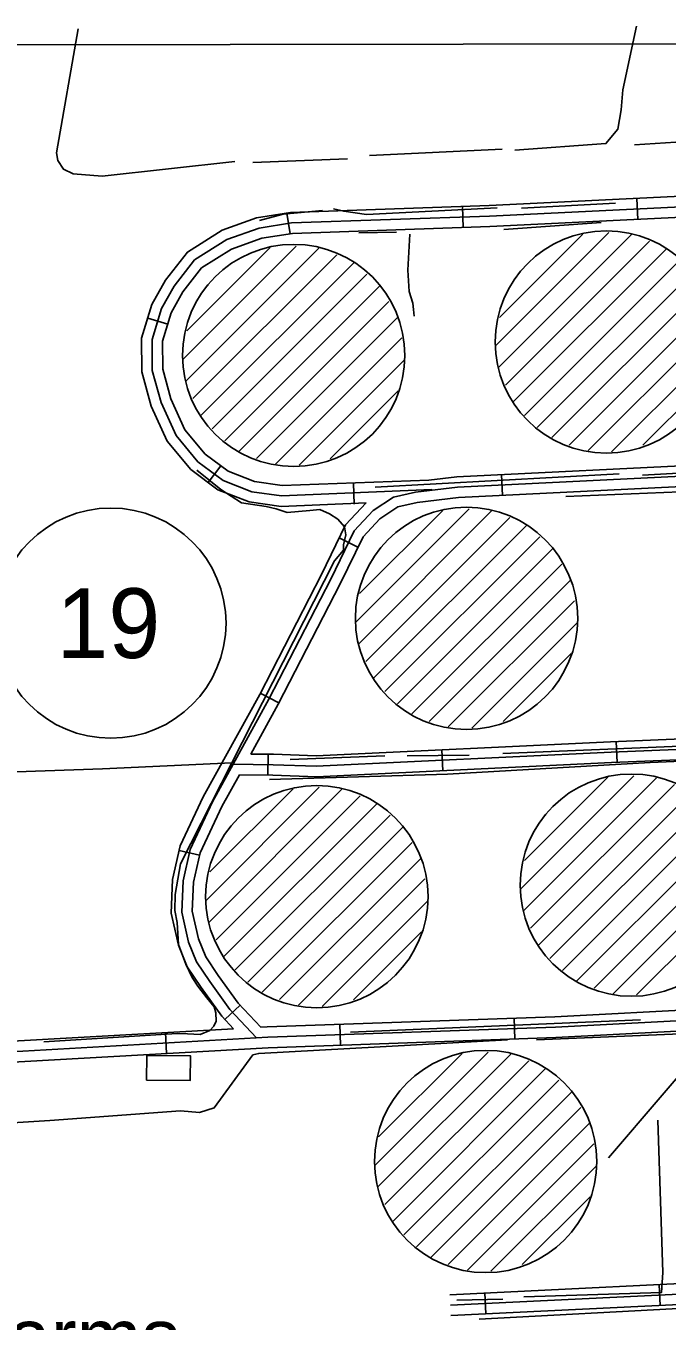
# Model space of a CAD drawing. Extents: x 3313442 to 3351311, y 721974 to 747360.
# Drawn here: x 3330551 to 3331469, y 743725 to 745582 of the extents above; entities that cross this region are included whole.
import ezdxf

# ---------------------------------------------------------------- set-up
doc = ezdxf.new("R2010")
doc.units = 0
for name, color, linetype in [('V-BLDG-IDEN', 7, 'Continuous'), ('V-BLDG-OTLN', 7, 'Continuous'), ('V-DOMW-TANK', 7, 'Continuous'), ('V-GRID-FRAM', 7, 'Continuous'), ('V-ROAD-CNTR', 7, 'Continuous'), ('V-ROAD-IDEN', 7, 'Continuous'), ('V-TOPO-SHOR', 7, 'Continuous')]:
    doc.layers.add(name, color=color, linetype=linetype)

msp = doc.modelspace()

# ---------------------------------------------------------------- linework, layer by layer
at = {"layer": 'V-BLDG-OTLN'}
msp.add_lwpolyline([(3330724, 744106.1), (3330786.4, 744105.5), (3330786, 744070), (3330723.7, 744070.6)], close=True, dxfattribs=at)
at = {"layer": 'V-DOMW-TANK'}
for p, q in [((3331223.2, 745123.1), (3331385.9, 745285.8)), ((3331227.9, 745092.5), (3331418.3, 745282.8)), ((3331229, 745164.2), (3331348.4, 745283.6)), ((3331237.9, 745067.1), (3331444.1, 745273.3)), ((3330775.4, 745103.8), (3330938, 745266.4)), ((3330780.1, 745073.2), (3330970.4, 745263.5)), ((3330781.2, 745144.9), (3330900.6, 745264.3)), ((3330790.1, 745047.8), (3330996.3, 745254)), ((3331249.5, 745043.4), (3331468.1, 745261.9)), ((3330801.7, 745024.1), (3331020.3, 745242.6)), ((3331265.2, 745023.7), (3331487.1, 745245.6)), ((3330817.4, 745004.4), (3331039.3, 745226.3)), ((3331258.4, 745229), (3331259.9, 745230.5)), ((3331283.4, 745006.5), (3331506, 745229.1)), ((3330810.6, 745209.7), (3330812.1, 745211.2)), ((3330835.6, 744987.2), (3331058.2, 745209.8)), ((3331304, 744991.8), (3331518.6, 745206.4)), ((3330856.2, 744972.5), (3331070.8, 745187.1)), ((3331328.8, 744981.2), (3331531.3, 745183.7)), ((3330880.9, 744961.9), (3331083.5, 745164.4)), ((3331356.1, 744973.2), (3331537.1, 745154.1)), ((3330908.3, 744953.8), (3331089.3, 745134.8)), ((3331389.8, 744971.5), (3331541.1, 745122.8)), ((3330942, 744952.2), (3331093.3, 745103.5)), ((3331434.6, 744980.9), (3331532, 745078.4)), ((3330986.8, 744961.6), (3331084.2, 745059.1)), ((3331023, 744726.9), (3331185.6, 744889.6)), ((3331027.7, 744696.3), (3331218, 744886.6)), ((3331028.8, 744768.1), (3331148.2, 744887.5)), ((3331037.7, 744670.9), (3331243.9, 744877.1)), ((3331049.3, 744647.2), (3331267.8, 744865.7)), ((3331065, 744627.6), (3331286.9, 744849.4)), ((3331058.2, 744832.8), (3331059.7, 744834.4)), ((3331083.2, 744610.3), (3331305.8, 744832.9)), ((3331103.8, 744595.6), (3331318.4, 744810.2)), ((3331128.5, 744585), (3331331, 744787.5)), ((3331155.9, 744577), (3331336.8, 744758)), ((3331189.6, 744575.3), (3331340.9, 744726.6)), ((3331234.4, 744584.8), (3331331.8, 744682.2)), ((3330808.5, 744327.9), (3330971.1, 744490.6)), ((3331259.2, 744344.4), (3331421.8, 744507)), ((3331263.9, 744313.8), (3331454.2, 744504.1)), ((3331264.9, 744385.5), (3331384.3, 744504.9)), ((3331273.8, 744288.4), (3331480, 744494.6)), ((3330813.2, 744297.3), (3331003.5, 744487.6)), ((3330814.3, 744369.1), (3330933.7, 744488.5)), ((3330823.2, 744271.9), (3331029.4, 744478.1)), ((3331285.5, 744264.7), (3331504, 744483.2)), ((3330834.8, 744248.2), (3331053.4, 744466.7)), ((3331301.2, 744245), (3331523.1, 744466.9)), ((3330843.7, 744433.8), (3330845.2, 744435.4)), ((3330850.5, 744228.6), (3331072.4, 744450.4)), ((3331294.3, 744450.3), (3331295.9, 744451.8)), ((3331319.3, 744227.8), (3331541.9, 744450.4)), ((3330868.7, 744211.3), (3331091.3, 744434)), ((3331340, 744213.1), (3331554.6, 744427.7)), ((3330889.3, 744196.6), (3331103.9, 744411.2)), ((3331364.7, 744202.5), (3331567.2, 744405)), ((3330914, 744186), (3331116.6, 744388.5)), ((3331392, 744194.5), (3331573, 744375.4)), ((3330941.4, 744178), (3331122.3, 744359)), ((3331425.7, 744192.8), (3331577.1, 744344.1)), ((3330975.1, 744176.3), (3331126.4, 744327.6)), ((3331019.9, 744185.8), (3331117.3, 744283.2)), ((3331050.4, 743948.3), (3331213, 744110.9)), ((3331055.1, 743917.6), (3331245.4, 744107.9)), ((3331056.1, 743989.4), (3331175.6, 744108.8)), ((3331065, 743892.2), (3331271.2, 744098.4)), ((3331076.7, 743868.5), (3331295.2, 744087.1)), ((3331092.4, 743848.9), (3331314.3, 744070.7)), ((3331085.5, 744054.1), (3331087.1, 744055.7)), ((3331110.5, 743831.7), (3331333.1, 744054.3)), ((3331131.2, 743816.9), (3331345.8, 744031.5)), ((3331155.9, 743806.3), (3331358.4, 744008.8)), ((3331183.3, 743798.3), (3331364.2, 743979.3)), ((3331216.9, 743796.6), (3331368.3, 743948)), ((3331261.8, 743806.1), (3331359.2, 743903.5))]:
    msp.add_line(p, q, dxfattribs=at)
for centre in [(3331382.3, 745128.9), (3330934.4, 745109.6), (3331182, 744732.7), (3331418.2, 744350.2), (3330967.5, 744333.7), (3331209.4, 743954)]:
    msp.add_circle(centre, 159.3, dxfattribs=at)
at = {"layer": 'V-GRID-FRAM'}
msp.add_lwpolyline([(3317558.4, 745536.3), (3349037, 745582.1), (3349071.4, 727396.8), (3317576.9, 727351), (3317558.4, 745536.3)], dxfattribs=at)
at = {"layer": 'V-ROAD-CNTR'}
for p, q in [((3331427.3, 745304.7), (3331425.9, 745334.7)), ((3330929.4, 745284.1), (3330924.7, 745313.7)), ((3331177.4, 745293.1), (3331176.4, 745323)), ((3330753.9, 745154.3), (3330725.2, 745163.1)), ((3330829.9, 744951.5), (3330811.9, 744927.4)), ((3331232, 744938.9), (3331233.5, 744909)), ((3331019.9, 744926.3), (3331021.1, 744896.3)), ((3330999.5, 744847.9), (3331026.5, 744834.8)), ((3330886.5, 744625.3), (3330913.2, 744611.6)), ((3331396.6, 744556.2), (3331397.8, 744526.2)), ((3330897.9, 744537.9), (3330897.5, 744507.9)), ((3331146.8, 744544.2), (3331148.2, 744514.3)), ((3330770.2, 744400), (3330799.5, 744393.4)), ((3330835.8, 744157.4), (3330857.7, 744177.9)), ((3331251.4, 744129.6), (3331250.4, 744159.5)), ((3330752.2, 744108.9), (3330750.5, 744138.8)), ((3331001.6, 744120.7), (3331000.5, 744150.7)), ((3331457.9, 743777.6), (3331459.3, 743747.6)), ((3331208.2, 743765.5), (3331209.6, 743735.5))]:
    msp.add_line(p, q, dxfattribs=at)
for points in [[(3331783.7, 745352.2), (3331214.4, 745324.4), (3330929.7, 745314.5), (3330881.3, 745306.9), (3330832, 745289.2), (3330782, 745257.9), (3330750.6, 745217.3), (3330731.2, 745182.6), (3330716.5, 745134.5), (3330716.8, 745086), (3330730.1, 745037.1), (3330753, 744986.8), (3330786.8, 744946.2), (3330825.9, 744917), (3330870.5, 744899.6), (3330916.3, 744893.2), (3331038.3, 744898.4)], [(3331784.3, 745337.2), (3331215, 745309.4), (3330931.2, 745299.5), (3330885.1, 745292.3), (3330838.5, 745275.6), (3330792.2, 745246.6), (3330763.1, 745209), (3330745, 745176.7), (3330731.5, 745132.4), (3330731.8, 745088.1), (3330744.3, 745042.2), (3330765.8, 744994.8), (3330797.2, 744957.1), (3330833.2, 744930.2), (3330874.3, 744914.2), (3330917, 744908.2), (3331132.5, 744917.5)], [(3331785, 745322.2), (3331215.6, 745294.4), (3330932.6, 745284.6), (3330888.8, 745277.7), (3330845.1, 745262.1), (3330802.4, 745235.3), (3330775.7, 745200.7), (3330758.9, 745170.8), (3330746.6, 745130.2), (3330746.8, 745090.1), (3330758.4, 745047.3), (3330778.6, 745002.9), (3330807.6, 744968.1), (3330840.6, 744943.5), (3330878.2, 744928.8), (3330917.8, 744923.3), (3331127.8, 744930.9)], [(3330880.9, 744131.1), (3330843, 744171.7), (3330814, 744212.1), (3330795.1, 744240.3), (3330783.6, 744268.6), (3330773.9, 744311.4), (3330775.8, 744356.3), (3330785.9, 744401.5), (3330818.1, 744469.7), (3330898.9, 744616.6), (3330987.4, 744789), (3331021.2, 744858.2), (3331048.3, 744887.1), (3331077.4, 744906.5), (3331108.7, 744913.5), (3331169.1, 744920.8), (3331538.6, 744938.8), (3331892.8, 744951.9), (3332100.1, 744962), (3332561.4, 744982.5), (3333008.8, 745003.2), (3333170.7, 745009.9)], [(3331127.8, 744930.9), (3331167.9, 744935.8), (3331538, 744953.8), (3331892.2, 744966.9), (3331963, 744970.3)], [(3330872.9, 744538.2), (3330912.2, 744609.5), (3331000.8, 744782.3), (3331033.7, 744849.6), (3331058, 744875.5), (3331083.4, 744892.5), (3331111.2, 744898.7), (3331170.4, 744905.9), (3331539.2, 744923.9), (3331893.5, 744936.9), (3331946.6, 744939.5)], [(3330848, 744144.3), (3330831.4, 744162.1), (3330801.7, 744203.5), (3330781.8, 744233.3), (3330769.3, 744264.1), (3330758.9, 744310), (3330760.8, 744358.3), (3330771.7, 744406.4), (3330804.8, 744476.6), (3330885.7, 744623.6), (3330974, 744795.7), (3331008.7, 744866.8), (3331038.3, 744898.4)], [(3330847.7, 744523.6), (3330905, 744522.8), (3330966.8, 744520.6), (3331389.1, 744540.8), (3331890.1, 744561.4), (3332449, 744587.4), (3332989.4, 744613.4), (3333217.8, 744624.2)], [(3330872.9, 744538.2), (3330905.4, 744537.8), (3330966.7, 744535.6), (3331388.4, 744555.8), (3331753.8, 744570.8)], [(3330856.5, 744508.5), (3330904.7, 744507.8), (3330966.9, 744505.6), (3331389.8, 744525.8), (3331736.8, 744540.1)], [(3330887.1, 744146.5), (3330854.6, 744181.2), (3330826.3, 744220.6), (3330808.4, 744247.4), (3330798, 744273.1), (3330789, 744312.8), (3330790.7, 744354.4), (3330800.2, 744396.6), (3330831.5, 744462.9), (3330856.5, 744508.5)], [(3330286.7, 744099.8), (3330284.5, 744100.1), (3330412.1, 744104.7), (3330897.1, 744132.1), (3331309.4, 744146.6), (3331802.3, 744172.4), (3332459, 744197.2), (3332876.5, 744217.1), (3332953.2, 744224.4), (3333298.7, 744237.5)], [(3332549.7, 744201.5), (3332550.3, 744120.8), (3332550.8, 743918.2), (3332557.6, 743848.6), (3332559.3, 743828.3), (3332559.5, 743816.8), (3332555, 743811.3), (3332541, 743811.5), (3332410.1, 743807.5), (3331971.2, 743787.1), (3331625.5, 743770.7), (3331158.9, 743748.1)], [(3331743.1, 744184.3), (3331308.7, 744161.6), (3330896.5, 744147), (3330887.1, 744146.5)], [(3331159.7, 743733.1), (3331626.3, 743755.7), (3331971.9, 743772.2), (3332410.6, 743792.5), (3332541.2, 743796.5), (3332561.9, 743796.2), (3332574.6, 743811.6), (3332574.3, 743829.1), (3332572.5, 743849.9), (3332565.8, 743918.9), (3332565.3, 744120.8), (3332564.8, 744187.2)], [(3331863, 744159.7), (3331803, 744157.4), (3331310, 744131.6), (3330897.8, 744117.1), (3330412.7, 744089.7), (3330406.6, 744088.7), (3330284.5, 744086.5)], [(3330848, 744144.3), (3330411.4, 744119.7), (3330294.5, 744114.9), (3330294.5, 744113.3)], [(3331158.2, 743763), (3331624.8, 743785.7), (3331880.6, 743797.9)]]:
    msp.add_lwpolyline(points, dxfattribs=at)
at = {"layer": 'V-ROAD-IDEN'}
msp.add_circle((3330672.4, 744725.8), 165, dxfattribs=at)
at = {"layer": 'V-TOPO-SHOR'}
for p, q in [((3331422.4, 745411.4), (3331615, 745424.5)), ((3331043, 745396.2), (3331233.1, 745405.3)), ((3330875.7, 745386.4), (3331011.3, 745391.4)), ((3331395.2, 745327.7), (3331260.7, 745320.9)), ((3331375.1, 745300.3), (3331235.2, 745290.2)), ((3331081.5, 745286.4), (3331027.8, 745285.2)), ((3331434, 744938.1), (3331844, 744960)), ((3331051.1, 744920.7), (3331400.8, 744939.8)), ((3331324.4, 744907.2), (3331898.6, 744931.9)), ((3331233.8, 744538.8), (3331644.2, 744555.9)), ((3330929.3, 744530.5), (3331064.9, 744535.5)), ((3331097, 744535.6), (3331185.8, 744536.3)), ((3331431, 744157.1), (3331015.9, 744139.5)), ((3331282.1, 744128.6), (3331539.1, 744139)), ((3331234.2, 743756.4), (3331168.2, 743755))]:
    msp.add_line(p, q, dxfattribs=at)
for points in [[(3330625.6, 745577.8), (3330594.7, 745400.2), (3330596.7, 745389), (3330604.5, 745376.5), (3330618.3, 745370.2), (3330660.2, 745366.5), (3330850.1, 745387.9)], [(3331251.1, 745404.1), (3331381.6, 745413.3), (3331398.6, 745433.8), (3331403.6, 745461.7), (3331405.7, 745490.2), (3331425.6, 745581.8)], [(3330975.7, 745317.2), (3330919.5, 745312), (3330885.3, 745303.2)], [(3331225.7, 745321.4), (3331038.6, 745311.7), (3331006, 745316.3), (3330991.5, 745319.7)], [(3331100.7, 745283.4), (3331097.9, 745232.1), (3331099.8, 745201.1), (3331105.1, 745184.6), (3331106, 745175.3), (3331106.8, 745165.9)], [(3330795.5, 744945.3), (3330830.2, 744917.3), (3330859.4, 744898.3), (3330894.9, 744893), (3330909.3, 744889.7), (3330924.9, 744884.5), (3330957.7, 744887.5), (3330971.8, 744888.8), (3330985.6, 744882.5), (3330997.6, 744875.1), (3331007.2, 744863.7), (3331009.2, 744852.6), (3331005.8, 744838.1), (3331005.5, 744830.5), (3330992.8, 744815.2), (3330845.6, 744525.6), (3330660.3, 744517), (3330427.6, 744508.7), (3330464.4, 744724.8)], [(3331638.7, 744534.3), (3331445.1, 744526.2), (3331154.6, 744509.1), (3330899.9, 744501.5)], [(3330845.6, 744525.6), (3330772.1, 744380.9), (3330764.8, 744336.7), (3330764.1, 744314), (3330767.6, 744296.4), (3330769.5, 744265.3), (3330779.7, 744237), (3330789, 744218), (3330796.8, 744205.5), (3330809.7, 744188.7), (3330820.3, 744175.5), (3330823, 744167.3), (3330823.2, 744155), (3330820, 744148.1), (3330814, 744141.9), (3330800.4, 744135.9), (3330782.3, 744137.1), (3330767.2, 744137.6), (3330576.4, 744125.6)], [(3331660.2, 744147.3), (3331539.1, 744139), (3331385.6, 743959.4)], [(3331240.5, 744128.5), (3330884.3, 744109), (3330875.9, 744107), (3330820.6, 744031), (3330799.2, 744024.1), (3330772.1, 744026.5), (3330585.2, 744012.9), (3330539, 744009.9), (3330492, 744003.1), (3330451, 743996.9), (3330344.6, 743998), (3330323.5, 744001)], [(3331456.2, 744013.2), (3331463.2, 743794.6), (3331461.1, 743766), (3331264.1, 743760.1)], [(3331200, 743727.7), (3331806.5, 743760.2), (3332392.9, 743785)]]:
    msp.add_lwpolyline(points, dxfattribs=at)

# ---------------------------------------------------------------- texts
at = {"layer": 'V-BLDG-IDEN'}
msp.add_text('Farms', height=83, dxfattribs=at).set_placement((3330457.1, 743660.3))
at = {"layer": 'V-ROAD-IDEN'}
msp.add_text('19', height=100, dxfattribs=at).set_placement((3330594.5, 744675.8))

doc.saveas('drawing.dxf')
